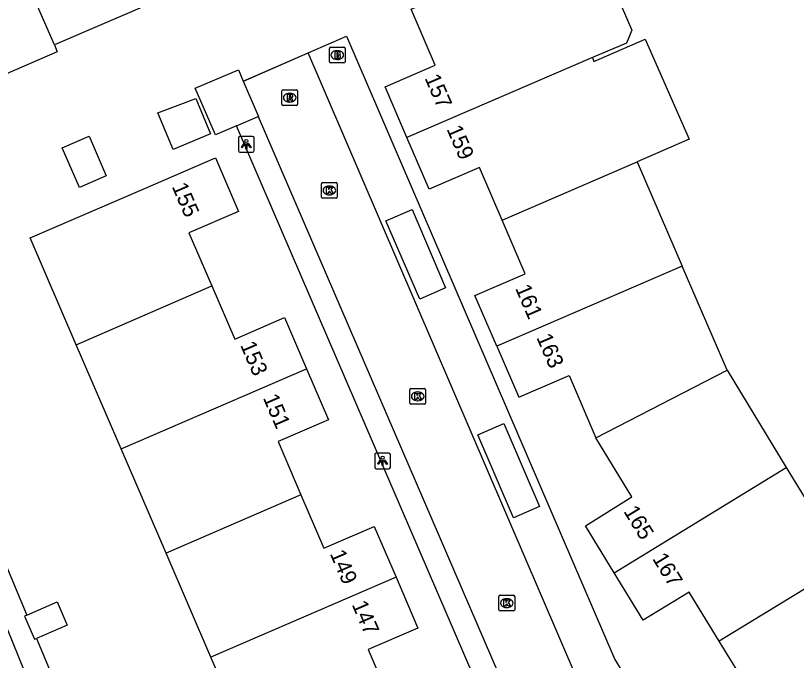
# Model space of a CAD drawing. Extents: x 157767 to 159171, y 387842 to 389425.
# Drawn here: x 158289.92 to 158339.52, y 388636.63 to 388677.57 of the extents above; entities that cross this region are included whole.
import ezdxf

# ---------------------------------------------------------------- set-up
doc = ezdxf.new("R2010")
doc.units = 0
for name, color, linetype in [('IMGEO_Brandkraan', 7, 'Continuous'), ('IMGEO_Kolk', 7, 'Continuous'), ('IMGEO_Lichtpunt', 7, 'Continuous'), ('IMGEO_Muur', 7, 'Continuous'), ('IMGEO_Pand', 7, 'Continuous'), ('IMGEO_Pand_nummerreeks', 7, 'Continuous'), ('IMGEO_Rijbaan_lokaal_open', 7, 'Continuous'), ('IMGEO_Rioolput', 7, 'Continuous'), ('IMGEO_Voetpad_open', 7, 'Continuous')]:
    doc.layers.add(name, color=color, linetype=linetype)

msp = doc.modelspace()

# ---------------------------------------------------------------- linework, layer by layer
at = {"layer": 'IMGEO_Brandkraan'}
for p, q in [((158309.852, 388674.635), (158309.852, 388675.487)), ((158309.927, 388675.561), (158310.779, 388675.561)), ((158310.34, 388675.341), (158310.365, 388675.341)), ((158310.853, 388675.487), (158310.853, 388674.635)), ((158310.363, 388674.781), (158310.338, 388674.781)), ((158310.779, 388674.561), (158309.927, 388674.561))]:
    msp.add_line(p, q, dxfattribs=at)
for points in [[(158309.852, 388674.635), (158309.852, 388675.487)], [(158309.927, 388675.561), (158310.779, 388675.561)], [(158310.2, 388675.261), (158310.2, 388674.861), (158310.413, 388674.861)], [(158310.431, 388675.261), (158310.2, 388675.261)], [(158310.853, 388675.487), (158310.853, 388674.635)], [(158310.379, 388675.18), (158310.325, 388675.18), (158310.325, 388675.104)], [(158310.325, 388675.104), (158310.378, 388675.104)], [(158310.387, 388675.028), (158310.325, 388675.028), (158310.325, 388674.947)], [(158310.325, 388674.947), (158310.387, 388674.947)], [(158310.779, 388674.561), (158309.927, 388674.561)]]:
    msp.add_lwpolyline(points, dxfattribs=at)
for centre, radius, start, end in [((158309.929, 388675.485), 0.0765, 91.552, 178.448), ((158309.929, 388675.485), 0.0765, 91.552, 178.448), ((158310.435, 388675.116), 0.145, 59.4692, 91.5367), ((158310.46, 388675.163), 0.0922, 285.5137, 58.1501), ((158310.777, 388675.485), 0.0765, 1.552, 88.448), ((158310.777, 388675.485), 0.0765, 1.552, 88.448), ((158310.38, 388675.142), 0.0379, 267.8285, 90.9355), ((158310.388, 388674.987), 0.0404, 269.8759, 90.5077), ((158310.419, 388675.112), 0.251, 268.6676, 293.5347), ((158310.465, 388674.971), 0.105, 301.3115, 78.989), ((158309.929, 388674.637), 0.0765, 181.552, 268.448), ((158309.929, 388674.637), 0.0765, 181.552, 268.448), ((158310.777, 388674.637), 0.0765, 271.552, 358.448), ((158310.777, 388674.637), 0.0765, 271.552, 358.448)]:
    msp.add_arc(centre, radius, start, end, dxfattribs=at)
for centre, major_axis, ratio, start_param, end_param in [((158310.339, 388675.061), (-0.387, 0.002), 0.722429, 4.712389, 7.853982), ((158310.364, 388675.061), (-0.39, 0.002), 0.717154, 1.570796, 4.712389)]:
    msp.add_ellipse(centre, major_axis=major_axis, ratio=ratio, start_param=start_param, end_param=end_param, dxfattribs=at)
at = {"layer": 'IMGEO_Kolk'}
for p, q in [((158309.352, 388666.04), (158309.352, 388666.892)), ((158309.427, 388666.966), (158310.279, 388666.966)), ((158310.353, 388666.892), (158310.353, 388666.04)), ((158309.84, 388666.746), (158309.865, 388666.746)), ((158310.279, 388665.966), (158309.427, 388665.966)), ((158309.863, 388666.186), (158309.838, 388666.186)), ((158314.963, 388652.963), (158314.963, 388653.815)), ((158315.038, 388653.889), (158315.89, 388653.889)), ((158315.451, 388653.669), (158315.476, 388653.669)), ((158315.964, 388653.815), (158315.964, 388652.963)), ((158315.474, 388653.109), (158315.449, 388653.109)), ((158315.89, 388652.889), (158315.038, 388652.889)), ((158320.622, 388639.836), (158320.622, 388640.688)), ((158320.697, 388640.762), (158321.549, 388640.762)), ((158321.11, 388640.542), (158321.135, 388640.542)), ((158321.623, 388640.688), (158321.623, 388639.836)), ((158321.549, 388639.762), (158320.697, 388639.762)), ((158321.133, 388639.982), (158321.108, 388639.982))]:
    msp.add_line(p, q, dxfattribs=at)
for points in [[(158309.352, 388666.04), (158309.352, 388666.892)], [(158309.427, 388666.966), (158310.279, 388666.966)], [(158310.353, 388666.892), (158310.353, 388666.04)], [(158309.673, 388666.666), (158309.796, 388666.666), (158309.796, 388666.515), (158309.926, 388666.666), (158310.09, 388666.666), (158309.944, 388666.515), (158310.097, 388666.266), (158309.945, 388666.266), (158309.86, 388666.43), (158309.796, 388666.363), (158309.796, 388666.266), (158309.673, 388666.266), (158309.673, 388666.666)], [(158310.279, 388665.966), (158309.427, 388665.966)], [(158314.963, 388652.963), (158314.963, 388653.815)], [(158315.038, 388653.889), (158315.89, 388653.889)], [(158315.284, 388653.589), (158315.407, 388653.589), (158315.407, 388653.438), (158315.537, 388653.589), (158315.701, 388653.589), (158315.555, 388653.438), (158315.708, 388653.189), (158315.556, 388653.189), (158315.471, 388653.353), (158315.407, 388653.286), (158315.407, 388653.189), (158315.284, 388653.189), (158315.284, 388653.589)], [(158315.964, 388653.815), (158315.964, 388652.963)], [(158315.89, 388652.889), (158315.038, 388652.889)], [(158320.622, 388639.836), (158320.622, 388640.688)], [(158320.697, 388640.762), (158321.549, 388640.762)], [(158321.623, 388640.688), (158321.623, 388639.836)], [(158320.943, 388640.462), (158321.066, 388640.462), (158321.066, 388640.311), (158321.196, 388640.462), (158321.36, 388640.462), (158321.214, 388640.311), (158321.367, 388640.062), (158321.215, 388640.062), (158321.13, 388640.226), (158321.066, 388640.159), (158321.066, 388640.062), (158320.943, 388640.062), (158320.943, 388640.462)], [(158321.549, 388639.762), (158320.697, 388639.762)]]:
    msp.add_lwpolyline(points, dxfattribs=at)
for centre, start, end in [((158309.429, 388666.89), 91.552, 178.448), ((158309.429, 388666.89), 91.552, 178.448), ((158310.277, 388666.89), 1.552, 88.448), ((158310.277, 388666.89), 1.552, 88.448), ((158309.429, 388666.042), 181.552, 268.448), ((158309.429, 388666.042), 181.552, 268.448), ((158310.277, 388666.042), 271.552, 358.448), ((158310.277, 388666.042), 271.552, 358.448), ((158315.04, 388653.813), 91.552, 178.448), ((158315.04, 388653.813), 91.552, 178.448), ((158315.888, 388653.813), 1.552, 88.448), ((158315.888, 388653.813), 1.552, 88.448), ((158315.04, 388652.965), 181.552, 268.448), ((158315.04, 388652.965), 181.552, 268.448), ((158315.888, 388652.965), 271.552, 358.448), ((158315.888, 388652.965), 271.552, 358.448), ((158320.699, 388640.686), 91.552, 178.448), ((158320.699, 388640.686), 91.552, 178.448), ((158321.547, 388640.686), 1.552, 88.448), ((158321.547, 388640.686), 1.552, 88.448), ((158320.699, 388639.838), 181.552, 268.448), ((158320.699, 388639.838), 181.552, 268.448), ((158321.547, 388639.838), 271.552, 358.448), ((158321.547, 388639.838), 271.552, 358.448)]:
    msp.add_arc(centre, 0.0765, start, end, dxfattribs=at)
for centre, major_axis, ratio, start_param, end_param in [((158309.839, 388666.466), (-0.387, 0.002), 0.722429, 4.712389, 7.853982), ((158309.864, 388666.466), (-0.39, 0.002), 0.717154, 1.570796, 4.712389), ((158315.45, 388653.389), (-0.387, 0.002), 0.722429, 4.712389, 7.853982), ((158315.475, 388653.389), (-0.39, 0.002), 0.717154, 1.570796, 4.712389), ((158321.109, 388640.262), (-0.387, 0.002), 0.722429, 4.712389, 7.853982), ((158321.134, 388640.262), (-0.39, 0.002), 0.717154, 1.570796, 4.712389)]:
    msp.add_ellipse(centre, major_axis=major_axis, ratio=ratio, start_param=start_param, end_param=end_param, dxfattribs=at)
at = {"layer": 'IMGEO_Lichtpunt'}
for p, q in [((158304.077, 388669.801), (158304.077, 388668.994)), ((158304.077, 388669.801), (158304.077, 388668.994)), ((158304.979, 388669.896), (158304.171, 388669.896)), ((158304.979, 388669.896), (158304.171, 388669.896)), ((158305.073, 388668.994), (158305.073, 388669.801)), ((158305.073, 388668.994), (158305.073, 388669.801)), ((158304.171, 388668.9), (158304.979, 388668.9)), ((158304.171, 388668.9), (158304.979, 388668.9)), ((158312.735, 388649.698), (158312.735, 388648.891)), ((158312.735, 388649.698), (158312.735, 388648.891)), ((158313.637, 388649.793), (158312.829, 388649.793)), ((158313.637, 388649.793), (158312.829, 388649.793)), ((158313.731, 388648.891), (158313.731, 388649.698)), ((158313.731, 388648.891), (158313.731, 388649.698)), ((158312.829, 388648.797), (158313.637, 388648.797)), ((158312.829, 388648.797), (158313.637, 388648.797))]:
    msp.add_line(p, q, dxfattribs=at)
for points in [[(158304.451, 388669.465), (158304.49, 388669.437), (158304.302, 388669.175), (158304.264, 388669.202), (158304.451, 388669.465)], [(158304.553, 388669.417), (158304.6, 388669.417), (158304.6, 388669.095), (158304.553, 388669.095), (158304.553, 388669.417)], [(158304.663, 388669.437), (158304.701, 388669.464), (158304.888, 388669.202), (158304.849, 388669.174), (158304.663, 388669.437)], [(158313.109, 388649.362), (158313.148, 388649.334), (158312.96, 388649.072), (158312.922, 388649.099), (158313.109, 388649.362)], [(158313.211, 388649.314), (158313.258, 388649.314), (158313.258, 388648.992), (158313.211, 388648.992), (158313.211, 388649.314)], [(158313.321, 388649.334), (158313.359, 388649.361), (158313.546, 388649.099), (158313.507, 388649.071), (158313.321, 388649.334)]]:
    msp.add_lwpolyline(points, dxfattribs=at)
for centre in [(158304.576, 388669.599), (158313.234, 388649.496)]:
    msp.add_circle(centre, 0.0994, dxfattribs=at)
for centre, start, end in [((158304.171, 388669.801), 90, 180), ((158304.171, 388669.801), 90, 180), ((158304.979, 388669.801), 0, 90), ((158304.979, 388669.801), 0, 90), ((158304.171, 388668.994), 180, 270), ((158304.171, 388668.994), 180, 270), ((158304.979, 388668.994), 270, 0), ((158304.979, 388668.994), 270, 360), ((158312.829, 388649.698), 90, 180), ((158312.829, 388649.698), 90, 180), ((158313.637, 388649.698), 0, 90), ((158313.637, 388649.698), 0, 90), ((158312.829, 388648.891), 180, 270), ((158312.829, 388648.891), 180, 270), ((158313.637, 388648.891), 270, 0), ((158313.637, 388648.891), 270, 360)]:
    msp.add_arc(centre, 0.0946, start, end, dxfattribs=at)
at = {"layer": 'IMGEO_Muur'}
msp.add_lwpolyline([(158304.391, 388673.397), (158308.508, 388675.198)], dxfattribs=at)
at = {"layer": 'IMGEO_Pand'}
for points in [[(158292.398, 388675.708), (158291.176, 388678.505), (158287.45, 388687.077)], [(158325.546, 388682.506), (158326.816, 388681.86), (158329.064, 388676.643), (158328.716, 388675.827), (158326.558, 388674.897)], [(158297.78, 388681.36), (158298.991, 388678.558), (158292.398, 388675.708)], [(158314.775, 388669.822), (158313.389, 388673.039), (158316.582, 388674.415), (158315.045, 388677.981), (158319.637, 388679.96), (158322.905, 388681.368)], [(158326.558, 388674.897), (158326.661, 388674.646), (158329.916, 388676.076), (158332.705, 388669.729), (158329.409, 388668.281)], [(158292.398, 388675.708), (158292.559, 388675.265), (158285.951, 388672.417), (158284.557, 388675.653)], [(158326.558, 388674.897), (158314.775, 388669.822)], [(158303.958, 388670.568), (158302.615, 388669.989), (158301.339, 388672.951), (158304.072, 388674.128), (158304.388, 388673.396)], [(158304.388, 388673.396), (158305.348, 388671.167), (158305.334, 388671.161)], [(158298.954, 388671.39), (158301.368, 388672.302), (158302.313, 388670.06), (158299.936, 388669.059), (158298.954, 388671.39)], [(158303.958, 388670.568), (158305.334, 388671.161)], [(158295.684, 388667.383), (158293.977, 388666.648), (158292.885, 388669.18), (158294.593, 388669.915), (158295.684, 388667.383)], [(158320.827, 388664.569), (158319.382, 388667.923), (158316.187, 388666.546), (158314.775, 388669.822)], [(158293.779, 388656.67), (158290.854, 388663.458), (158298.032, 388666.551), (158302.623, 388668.529), (158304.085, 388665.136), (158300.93, 388663.777), (158302.385, 388660.4)], [(158320.827, 388664.569), (158329.409, 388668.281)], [(158329.409, 388668.281), (158332.261, 388661.663)], [(158320.486, 388656.573), (158319.099, 388659.792), (158322.293, 388661.168), (158320.827, 388664.569)], [(158332.261, 388661.663), (158320.486, 388656.573)], [(158335.111, 388655.049), (158332.261, 388661.663)], [(158293.779, 388656.67), (158302.385, 388660.4)], [(158302.385, 388660.4), (158303.838, 388657.027), (158306.997, 388658.388), (158308.397, 388655.14)], [(158296.629, 388650.056), (158293.779, 388656.67)], [(158320.486, 388656.573), (158321.882, 388653.333), (158325.085, 388654.714), (158326.786, 388650.767)], [(158296.629, 388650.056), (158308.397, 388655.14)], [(158308.397, 388655.14), (158309.794, 388651.897), (158306.591, 388650.516), (158308.046, 388647.14)], [(158326.786, 388650.767), (158335.111, 388655.049)], [(158335.111, 388655.049), (158338.876, 388648.882)], [(158327.937, 388642.191), (158326.118, 388645.179), (158329.073, 388647.012), (158326.786, 388650.767)], [(158299.479, 388643.442), (158296.629, 388650.056)], [(158327.937, 388642.191), (158338.876, 388648.882)], [(158338.876, 388648.882), (158342.628, 388642.738)], [(158308.046, 388647.14), (158299.479, 388643.442)], [(158308.046, 388647.14), (158309.505, 388643.755), (158312.697, 388645.131), (158314.086, 388641.909)], [(158302.329, 388636.828), (158299.479, 388643.442)], [(158342.628, 388642.738), (158334.615, 388637.852)], [(158334.615, 388637.852), (158332.71, 388640.961), (158329.775, 388639.17), (158327.937, 388642.191)], [(158314.086, 388641.909), (158315.48, 388638.674), (158312.316, 388637.31), (158313.847, 388633.757), (158305.249, 388630.052), (158303.27, 388634.644), (158302.329, 388636.828)], [(158314.086, 388641.909), (158302.329, 388636.828)], [(158290.63, 388639.498), (158292.571, 388640.334), (158293.205, 388638.862), (158291.25, 388638.019)], [(158290.63, 388639.498), (158290.489, 388639.437), (158291.123, 388637.964), (158291.25, 388638.019)], [(158335.436, 388629.923), (158333.61, 388632.912), (158336.539, 388634.714), (158334.615, 388637.852)]]:
    msp.add_lwpolyline(points, dxfattribs=at)
at = {"layer": 'IMGEO_Rijbaan_lokaal_open'}
for points in [[(158304.388, 388673.396), (158308.508, 388675.198)], [(158333.305, 388622.841), (158325.584, 388635.46), (158308.508, 388675.198)], [(158305.334, 388671.161), (158321.606, 388633.419)]]:
    msp.add_lwpolyline(points, dxfattribs=at)
at = {"layer": 'IMGEO_Rioolput'}
for p, q in [((158306.834, 388671.935), (158306.834, 388672.787)), ((158306.909, 388672.861), (158307.761, 388672.861)), ((158307.835, 388672.787), (158307.835, 388671.935)), ((158307.322, 388672.641), (158307.347, 388672.641)), ((158307.761, 388671.861), (158306.909, 388671.861)), ((158307.345, 388672.081), (158307.32, 388672.081))]:
    msp.add_line(p, q, dxfattribs=at)
for points in [[(158306.834, 388671.935), (158306.834, 388672.787)], [(158306.909, 388672.861), (158307.761, 388672.861)], [(158307.835, 388672.787), (158307.835, 388671.935)], [(158307.423, 388672.559), (158307.171, 388672.561), (158307.171, 388672.161)], [(158307.171, 388672.161), (158307.295, 388672.161), (158307.295, 388672.323), (158307.306, 388672.323)], [(158307.349, 388672.48), (158307.295, 388672.48), (158307.295, 388672.399)], [(158307.295, 388672.399), (158307.347, 388672.399)], [(158307.353, 388672.294), (158307.424, 388672.161), (158307.564, 388672.161), (158307.499, 388672.287)], [(158307.761, 388671.861), (158306.909, 388671.861)]]:
    msp.add_lwpolyline(points, dxfattribs=at)
for centre, radius, start, end in [((158306.911, 388672.785), 0.0765, 91.552, 178.448), ((158306.911, 388672.785), 0.0765, 91.552, 178.448), ((158307.759, 388672.785), 0.0765, 1.552, 88.448), ((158307.759, 388672.785), 0.0765, 1.552, 88.448), ((158307.305, 388672.27), 0.0533, 26.0293, 88.6989), ((158307.331, 388672.588), 0.19, 274.7715, 282.9687), ((158307.355, 388672.384), 0.0964, 77.0061, 93.1865), ((158307.369, 388672.441), 0.0378, 276.6634, 79.6772), ((158307.422, 388672.449), 0.109, 350.3612, 89.416), ((158307.42, 388672.449), 0.112, 277.5842, 350.9817), ((158307.404, 388672.234), 0.108, 29.5134, 73.7905), ((158306.911, 388671.937), 0.0765, 181.552, 268.448), ((158306.911, 388671.937), 0.0765, 181.552, 268.448), ((158307.759, 388671.937), 0.0765, 271.552, 358.448), ((158307.759, 388671.937), 0.0765, 271.552, 358.448)]:
    msp.add_arc(centre, radius, start, end, dxfattribs=at)
for centre, major_axis, ratio, start_param, end_param in [((158307.321, 388672.361), (-0.387, 0.002), 0.722429, 4.712389, 7.853982), ((158307.346, 388672.361), (-0.39, 0.002), 0.717154, 1.570796, 4.712389)]:
    msp.add_ellipse(centre, major_axis=major_axis, ratio=ratio, start_param=start_param, end_param=end_param, dxfattribs=at)
at = {"layer": 'IMGEO_Voetpad_open'}
for points in [[(158308.508, 388675.198), (158310.944, 388676.264), (158327.987, 388636.675), (158337.777, 388620.598)], [(158316.202, 388632.668), (158319.641, 388634.153), (158303.958, 388670.568)], [(158315.592, 388659.555), (158313.449, 388664.532), (158315.104, 388665.252), (158317.23, 388660.28), (158315.592, 388659.555)], [(158323.196, 388646.39), (158321.557, 388645.68), (158319.275, 388650.944), (158320.934, 388651.672), (158323.196, 388646.39)], [(158295.446, 388623.704), (158286.507, 388645.714), (158287.796, 388646.255), (158290.63, 388639.498)], [(158291.25, 388638.019), (158296.977, 388624.365)]]:
    msp.add_lwpolyline(points, dxfattribs=at)

# ---------------------------------------------------------------- texts
at = {"layer": 'IMGEO_Pand_nummerreeks'}
for s, rotation, p in [('157', 293.3134, (158315.886, 388673.61)), ('159', 293.3134, (158317.285, 388670.364)), ('155', 293.3106, (158299.832, 388666.717)), ('161', 293.3098, (158321.642, 388660.257)), ('163', 293.3077, (158322.988, 388657.133)), ('153', 293.3114, (158304.175, 388656.648)), ('151', 293.3114, (158305.618, 388653.298)), ('165', 301.3242, (158328.511, 388646.094)), ('149', 293.3163, (158309.869, 388643.404)), ('167', 301.3242, (158330.339, 388643.09)), ('147', 293.3163, (158311.261, 388640.176))]:
    msp.add_text(s, height=1, rotation=rotation, dxfattribs=at).set_placement(p)

doc.saveas('drawing.dxf')
